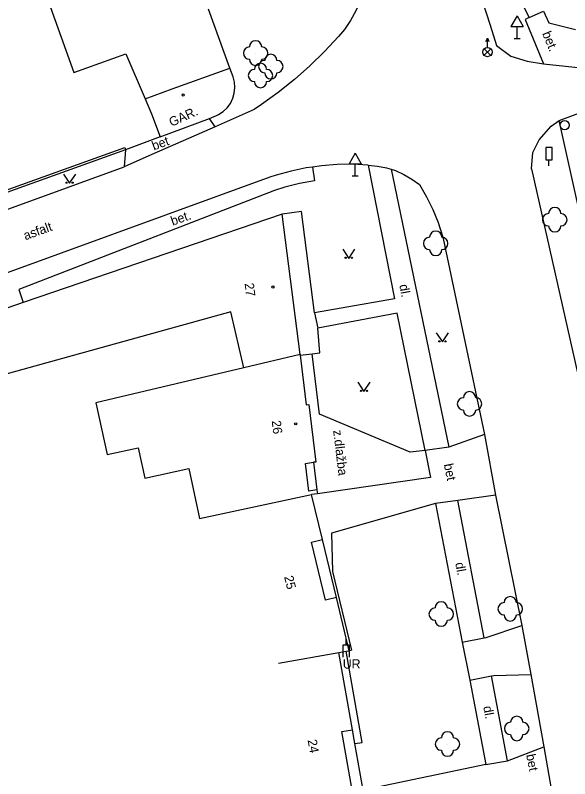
# Model space of a CAD drawing. Extents: x -544674 to -541478, y -1199076 to -1195527.
# Drawn here: x -542552 to -542506.8, y -1198918.3 to -1198856.1 of the extents above; entities that cross this region are included whole.
import ezdxf

# ---------------------------------------------------------------- set-up
doc = ezdxf.new("R2010")
doc.units = 0
for name, color, linetype in [('BUDOVY_MĚŘ', 7, 'Continuous'), ('BUDOVY_NEMĚŘ', 7, 'Continuous'), ('MAP_ZN_BP', 7, 'Continuous'), ('POMOC_POPIS', 7, 'Continuous'), ('ROZHRANÍ_PLOCH', 7, 'Continuous'), ('ZELEŇ', 7, 'Continuous'), ('ZN_BP', 7, 'Continuous'), ('ZN_BUDOV', 7, 'Continuous'), ('ZN_DOPLŇKOVÉ', 7, 'Continuous'), ('ZN_KULTUR', 7, 'Continuous'), ('Č_POPIS_ORIENT', 7, 'Continuous')]:
    doc.layers.add(name, color=color, linetype=linetype)

msp = doc.modelspace()

# ---------------------------------------------------------------- linework, layer by layer
at = {"layer": 'BUDOVY_MĚŘ'}
for points in [[(-542534.53, -1198860.37), (-542536.28, -1198855.55)], [(-542539.23, -1198862.07), (-542534.53, -1198860.37)], [(-542536.18, -1198864.47), (-542535.61, -1198864.22), (-542535.46, -1198864.15), (-542535.08, -1198863.9), (-542534.76, -1198863.6), (-542534.49, -1198863.24), (-542534.29, -1198862.83), (-542534.17, -1198862.4), (-542534.12, -1198861.96), (-542534.16, -1198861.51), (-542534.27, -1198861.08), (-542534.53, -1198860.37)], [(-542540.92, -1198864.1), (-542540.23, -1198865.97)], [(-542540.23, -1198865.97), (-542536.18, -1198864.47)], [(-542530.27, -1198872.27), (-542551.38, -1198879.48)], [(-542528.81, -1198883.72), (-542530.27, -1198872.27)], [(-542551.38, -1198879.48), (-542554.78, -1198880.64)], [(-542528.81, -1198883.72), (-542528.8, -1198883.78)], [(-542528.8, -1198883.78), (-542528.31, -1198887.83), (-542528.1, -1198887.8), (-542527.53, -1198892.49), (-542527.7, -1198892.51)], [(-542528.37, -1198892.6), (-542527.7, -1198892.51)], [(-542527.7, -1198892.51), (-542527.43, -1198894.77)], [(-542527.43, -1198894.77), (-542528.1, -1198894.86)], [(-542527.39, -1198895.08), (-542527.86, -1198895.14)], [(-542526.98, -1198898.82), (-542527.86, -1198895.14)], [(-542527.43, -1198894.77), (-542527.39, -1198895.08)], [(-542525.84, -1198903.55), (-542526.98, -1198898.82)], [(-542524.8, -1198907.88), (-542525.84, -1198903.55)], [(-542530.56, -1198908.9), (-542525.64, -1198908.03)], [(-542525.64, -1198908.03), (-542525.05, -1198907.92)], [(-542524.53, -1198914.32), (-542525.64, -1198908.03)], [(-542525.05, -1198907.92), (-542524.8, -1198907.88)], [(-542524.33, -1198915.46), (-542524.53, -1198914.32)], [(-542523.66, -1198919.25), (-542524.33, -1198915.46)]]:
    msp.add_lwpolyline(points, dxfattribs=at)
at = {"layer": 'BUDOVY_NEMĚŘ'}
for points in [[(-542551.01, -1198850.23), (-542547.26, -1198860.73), (-542543.03, -1198859.19), (-542541.43, -1198862.87)], [(-542541.43, -1198862.87), (-542539.23, -1198862.07)], [(-542541.43, -1198862.87), (-542540.92, -1198864.1)], [(-542528.81, -1198883.72), (-542533.38, -1198884.8), (-542534.46, -1198880.23), (-542561.44, -1198887.71), (-542562.74, -1198883.01)], [(-542533.38, -1198884.8), (-542545.47, -1198887.67)], [(-542545.47, -1198887.67), (-542544.55, -1198891.89), (-542542.01, -1198891.33), (-542541.47, -1198893.81), (-542537.89, -1198893.03), (-542537.01, -1198897.09)], [(-542537.01, -1198897.09), (-542527.86, -1198895.14)]]:
    msp.add_lwpolyline(points, dxfattribs=at)
at = {"layer": 'MAP_ZN_BP'}
for radius in [0.375, 0.0005]:
    msp.add_circle((-542507.22, -1198865.021), radius, dxfattribs=at)
at = {"layer": 'ROZHRANÍ_PLOCH'}
for points in [[(-542517.86, -1198842.77), (-542513.3, -1198856.86)], [(-542511.68, -1198853.16), (-542510.13, -1198856.23)], [(-542523.85, -1198854.79), (-542523.88, -1198854.87), (-542524.25, -1198855.69), (-542524.69, -1198856.48), (-542525.19, -1198857.22), (-542525.66, -1198857.79), (-542526.81, -1198859.02), (-542528.01, -1198860.19), (-542529.27, -1198861.3), (-542530.58, -1198862.35), (-542531.94, -1198863.33), (-542532.56, -1198863.75), (-542535.73, -1198865.15)], [(-542510.13, -1198856.23), (-542508.95, -1198855.72)], [(-542508.95, -1198855.72), (-542508.52, -1198856.67)], [(-542510.13, -1198856.23), (-542510.44, -1198856.4), (-542508.96, -1198860.01)], [(-542513.3, -1198856.86), (-542512.77, -1198858.53)], [(-542508.52, -1198856.67), (-542506.33, -1198857.22)], [(-542512.77, -1198858.53), (-542511.61, -1198859.38), (-542510.27, -1198859.79), (-542508.96, -1198860.01)], [(-542508.96, -1198860.01), (-542505.35, -1198860.4)], [(-542507.67, -1198864.63), (-542505.77, -1198863.93)], [(-542535.73, -1198865.15), (-542536.18, -1198864.47)], [(-542509.93, -1198868.58), (-542509.81, -1198867.24), (-542509.31, -1198866.21), (-542508.31, -1198865.09), (-542507.67, -1198864.63)], [(-542501.44, -1198892.64), (-542507.67, -1198864.63)], [(-542535.73, -1198865.15), (-542541.14, -1198867.53), (-542543.16, -1198868.43)], [(-542540.23, -1198865.97), (-542543.04, -1198867.02)], [(-542543.04, -1198867.02), (-542543.16, -1198868.43)], [(-542527.8, -1198868.44), (-542528.3, -1198868.51), (-542529.54, -1198868.77), (-542530.76, -1198869.11), (-542531.26, -1198869.27), (-542565.34, -1198881.65), (-542617.93, -1198900.4), (-542623.29, -1198902.35), (-542642.32, -1198909.4)], [(-542577.01, -1198880.72), (-542543.16, -1198868.43)], [(-542527.8, -1198868.44), (-542527.64, -1198869.56), (-542528.85, -1198869.78), (-542530.04, -1198870.08), (-542530.89, -1198870.35), (-542551.74, -1198878.42), (-542551.38, -1198879.48)], [(-542523.26, -1198868.27), (-542524.52, -1198868.21), (-542525.79, -1198868.23), (-542527.05, -1198868.33), (-542527.8, -1198868.44)], [(-542523.26, -1198868.27), (-542521.1, -1198879.18), (-542527.62, -1198880.33)], [(-542523.26, -1198868.27), (-542522.5, -1198868.35), (-542521.76, -1198868.5), (-542521.38, -1198868.62)], [(-542521.38, -1198868.62), (-542516.67, -1198891.28)], [(-542521.38, -1198868.62), (-542521.03, -1198868.73), (-542520.34, -1198869.04), (-542519.68, -1198869.42), (-542519.06, -1198869.86), (-542518.48, -1198870.86), (-542517.98, -1198871.89), (-542517.54, -1198872.96), (-542517.18, -1198874.06), (-542517.13, -1198874.25), (-542513.76, -1198890.25)], [(-542509.93, -1198868.58), (-542505.93, -1198886.31), (-542504.44, -1198892.58)], [(-542527.62, -1198880.33), (-542528.69, -1198872.07), (-542530.27, -1198872.27)], [(-542527.62, -1198880.33), (-542527.35, -1198881.58)], [(-542518.6, -1198891.55), (-542520.88, -1198880.34), (-542527.35, -1198881.58)], [(-542527.83, -1198883.66), (-542527.18, -1198883.58), (-542527.35, -1198881.58)], [(-542528.8, -1198883.78), (-542527.83, -1198883.66)], [(-542518.6, -1198891.55), (-542519.82, -1198891.68), (-542527.23, -1198888.59), (-542527.83, -1198883.66)], [(-542513.76, -1198890.25), (-542516.67, -1198891.28)], [(-542513.76, -1198890.25), (-542512.87, -1198895.19)], [(-542516.67, -1198891.28), (-542518.6, -1198891.55)], [(-542518.6, -1198891.55), (-542518.16, -1198893.74), (-542527.39, -1198895.08)], [(-542512.87, -1198895.19), (-542515.94, -1198895.62)], [(-542512.87, -1198895.19), (-542510.72, -1198905.83)], [(-542515.94, -1198895.62), (-542517.75, -1198895.88)], [(-542513.8, -1198906.84), (-542515.94, -1198895.62)], [(-542517.75, -1198895.88), (-542526.23, -1198898.3), (-542526.16, -1198901.42), (-542524.6, -1198907.83), (-542524.8, -1198907.88)], [(-542517.75, -1198895.88), (-542515.57, -1198907.18)], [(-542525.84, -1198903.55), (-542526.73, -1198903.76), (-542527.86, -1198899.03), (-542526.98, -1198898.82)], [(-542513.8, -1198906.84), (-542513.63, -1198906.81), (-542510.72, -1198905.83)], [(-542510.72, -1198905.83), (-542509.98, -1198909.83)], [(-542515.57, -1198907.18), (-542513.8, -1198906.84)], [(-542515.57, -1198907.18), (-542514.97, -1198910.28)], [(-542524.33, -1198915.46), (-542523.74, -1198915.36), (-542525.05, -1198907.92)], [(-542514.97, -1198910.28), (-542513.2, -1198909.94)], [(-542513.2, -1198909.94), (-542513.01, -1198909.9), (-542509.98, -1198909.83)], [(-542511.88, -1198916.87), (-542513.2, -1198909.94)], [(-542509.98, -1198909.83), (-542508.92, -1198915.72)], [(-542514.97, -1198910.28), (-542513.65, -1198917.15)], [(-542523.23, -1198921.72), (-542524.1, -1198921.87), (-542525.41, -1198914.47), (-542524.53, -1198914.32)], [(-542511.88, -1198916.87), (-542508.92, -1198915.72)], [(-542508.92, -1198915.72), (-542508.31, -1198919.14)], [(-542513.65, -1198917.15), (-542511.88, -1198916.87)], [(-542513.65, -1198917.15), (-542523.66, -1198919.25)]]:
    msp.add_lwpolyline(points, dxfattribs=at)
at = {"layer": 'ZELEŇ'}
for centre in [(-542532.43, -1198859.14), (-542531.19, -1198860.24), (-542532.03, -1198860.97), (-542508.03, -1198872.73), (-542517.74, -1198874.66), (-542514.98, -1198887.75), (-542511.66, -1198904.46), (-542517.29, -1198904.89), (-542511.13, -1198914.22), (-542516.78, -1198915.49)]:
    msp.add_circle(centre, 0.0005, dxfattribs=at)
for centre, start, end in [((-542532.43, -1198858.64), 0, 179.99999), ((-542532.93, -1198859.14), 89.99999, 269.99999), ((-542531.93, -1198859.14), 270, 89.99999), ((-542532.43, -1198859.64), 179.99999, 359.99999), ((-542531.69, -1198860.24), 89.99999, 269.99999), ((-542531.19, -1198859.74), 0, 179.99999), ((-542530.69, -1198860.24), 270, 89.99999), ((-542532.03, -1198860.47), 0, 179.99999), ((-542532.53, -1198860.97), 89.99999, 269.99999), ((-542531.19, -1198860.74), 179.99999, 359.99999), ((-542531.53, -1198860.97), 270, 89.99999), ((-542532.03, -1198861.47), 179.99999, 359.99999), ((-542508.03, -1198872.23), 0, 179.99999), ((-542508.53, -1198872.73), 89.99999, 269.99999), ((-542507.53, -1198872.73), 270, 89.99999), ((-542508.03, -1198873.23), 179.99999, 359.99999), ((-542517.74, -1198874.16), 0, 179.99999), ((-542518.24, -1198874.66), 89.99999, 269.99999), ((-542517.24, -1198874.66), 270, 89.99999), ((-542517.74, -1198875.16), 179.99999, 359.99999), ((-542514.98, -1198887.25), 0, 179.99999), ((-542515.48, -1198887.75), 89.99999, 269.99999), ((-542514.48, -1198887.75), 270, 89.99999), ((-542514.98, -1198888.25), 179.99999, 359.99999), ((-542517.29, -1198904.39), 0, 179.99999), ((-542511.66, -1198903.96), 0, 179.99999), ((-542517.79, -1198904.89), 89.99999, 269.99999), ((-542516.79, -1198904.89), 270, 89.99999), ((-542512.16, -1198904.46), 89.99999, 269.99999), ((-542511.16, -1198904.46), 270, 89.99999), ((-542511.66, -1198904.96), 179.99999, 359.99999), ((-542517.29, -1198905.39), 179.99999, 359.99999), ((-542511.13, -1198913.72), 0, 179.99999), ((-542511.63, -1198914.22), 89.99999, 269.99999), ((-542510.63, -1198914.22), 270, 89.99999), ((-542516.78, -1198914.99), 0, 179.99999), ((-542517.28, -1198915.49), 89.99999, 269.99999), ((-542516.28, -1198915.49), 270, 89.99999), ((-542511.13, -1198914.72), 179.99999, 359.99999), ((-542516.78, -1198915.99), 179.99999, 359.99999)]:
    msp.add_arc(centre, 0.5, start, end, dxfattribs=at)
at = {"layer": 'ZN_BP'}
for p, q in [((-542513.52, -1198858.685), (-542513.52, -1198857.935)), ((-542513.785, -1198859.324), (-542513.256, -1198858.796)), ((-542513.256, -1198859.328), (-542513.785, -1198858.796))]:
    msp.add_line(p, q, dxfattribs=at)
msp.add_lwpolyline([(-542513.645, -1198858.185), (-542513.52, -1198857.935), (-542513.395, -1198858.185)], dxfattribs=at)
msp.add_circle((-542513.52, -1198859.06), 0.375, dxfattribs=at)
at = {"layer": 'ZN_BUDOV'}
for centre in [(-542538.34, -1198862.56), (-542531.02, -1198878.22), (-542529.16, -1198889.38)]:
    msp.add_circle(centre, 0.0875, dxfattribs=at)
at = {"layer": 'ZN_DOPLŇKOVÉ'}
for p, q in [((-542511.1, -1198856.094), (-542511.6, -1198856.96)), ((-542511.1, -1198856.094), (-542510.6, -1198856.96)), ((-542511.6, -1198856.96), (-542510.6, -1198856.96)), ((-542511.1, -1198857.96), (-542511.1, -1198856.96)), ((-542511.35, -1198857.96), (-542510.85, -1198857.96)), ((-542524.31, -1198867.294), (-542524.81, -1198868.16)), ((-542524.31, -1198867.294), (-542523.81, -1198868.16)), ((-542524.81, -1198868.16), (-542523.81, -1198868.16)), ((-542524.31, -1198869.16), (-542524.31, -1198868.16)), ((-542508.5, -1198868.34), (-542508.5, -1198867.84)), ((-542524.56, -1198869.16), (-542524.06, -1198869.16)), ((-542525.04, -1198907.4), (-542525.04, -1198906.9))]:
    msp.add_line(p, q, dxfattribs=at)
for points in [[(-542577.72, -1198879.49), (-542577.79, -1198879.3), (-542543.11, -1198866.83), (-542543.04, -1198867.02)], [(-542543.04, -1198867.02), (-542577.72, -1198879.49)], [(-542528.1, -1198894.86), (-542528.37, -1198892.6)], [(-542525.29, -1198908.4), (-542525.29, -1198907.4), (-542524.79, -1198907.4), (-542524.79, -1198908.4)]]:
    msp.add_lwpolyline(points, dxfattribs=at)
msp.add_lwpolyline([(-542508.75, -1198867.84), (-542508.25, -1198867.84), (-542508.25, -1198866.84), (-542508.75, -1198866.84)], close=True, dxfattribs=at)
at = {"layer": 'ZN_KULTUR'}
for points in [[(-542548.11, -1198869.01), (-542547.61, -1198869.76), (-542547.11, -1198869.01)], [(-542525.33, -1198875.13), (-542524.83, -1198875.88), (-542524.33, -1198875.13)], [(-542517.69, -1198881.95), (-542517.19, -1198882.7), (-542516.69, -1198881.95)], [(-542524.09, -1198885.99), (-542523.59, -1198886.74), (-542523.09, -1198885.99)]]:
    msp.add_lwpolyline(points, dxfattribs=at)
for centre in [(-542547.86, -1198869.71), (-542547.36, -1198869.71), (-542525.08, -1198875.83), (-542524.58, -1198875.83), (-542517.44, -1198882.65), (-542516.94, -1198882.65), (-542523.84, -1198886.69), (-542523.34, -1198886.69)]:
    msp.add_circle(centre, 0.05, dxfattribs=at)

# ---------------------------------------------------------------- texts
at = {"layer": 'POMOC_POPIS'}
for s, rotation, p in [('bet.', 292.29001, (-542509.07, -1198857.54)), ('GAR.', 24.35002, (-542539.29, -1198865.16)), ('bet', 20.39002, (-542540.73, -1198867.09)), ('bet.', 19.38998, (-542539.2, -1198873.22)), ('asfalt', 19.94999, (-542551.21, -1198874.41)), ('dl.', 280.30001, (-542520.71, -1198878.06)), ('z.dlažba', 276.92998, (-542526.11, -1198889.92)), ('bet', 281.35998, (-542517.08, -1198892.69)), ('dl.', 280.30001, (-542516.15, -1198900.74)), ('dl.', 280.30001, (-542513.87, -1198912.45)), ('bet', 281.35998, (-542510.37, -1198916.38))]:
    msp.add_text(s, height=0.75, rotation=rotation, dxfattribs=at).set_placement(p)
msp.add_text('UR', height=0.75, dxfattribs=at).set_placement((-542525.32, -1198909.33))
at = {"layer": 'Č_POPIS_ORIENT'}
for s, rotation, p in [('27', 277.26998, (-542533.33, -1198877.93)), ('26', 276.92998, (-542531.12, -1198889.14)), ('25', 283.49001, (-542530.11, -1198901.85)), ('24', 280.00001, (-542528.19, -1198915.18))]:
    msp.add_text(s, height=0.75, rotation=rotation, dxfattribs=at).set_placement(p)

doc.saveas('drawing.dxf')
